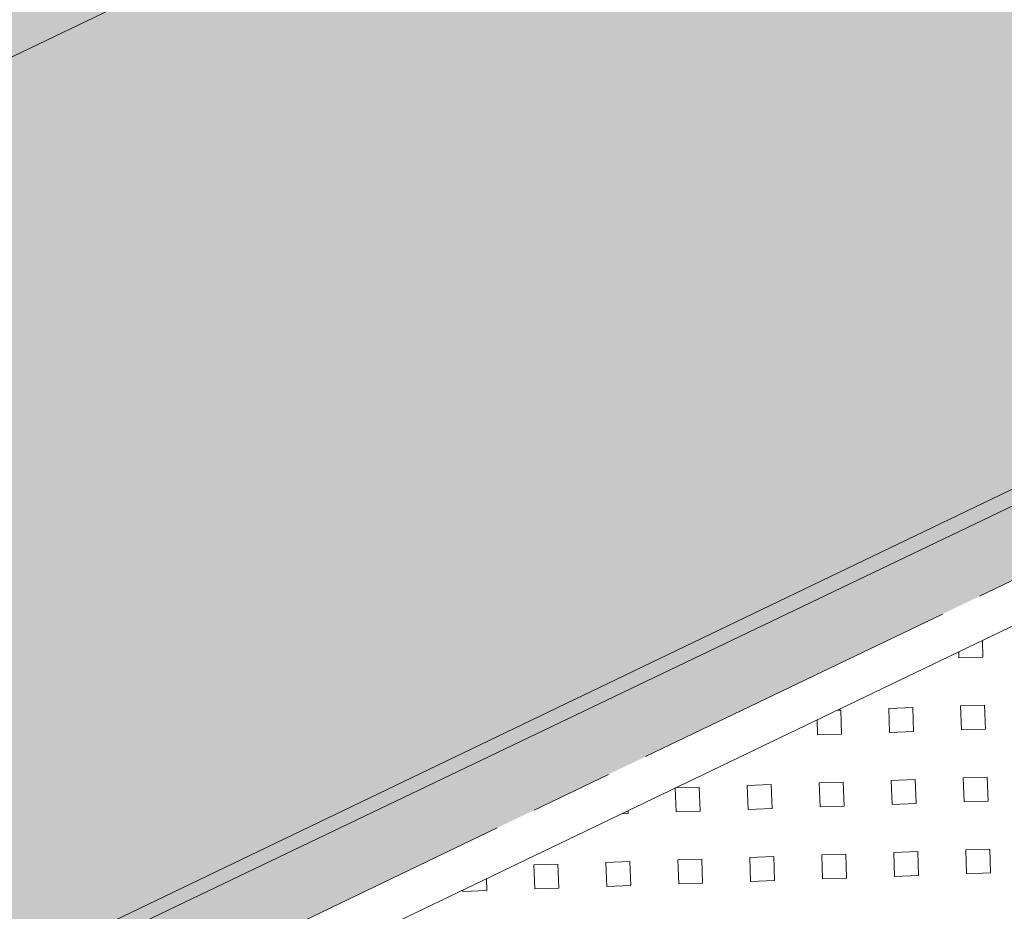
# Model space of a CAD drawing. Header units: metres. Extents: x 163628 to 167676, y 402708 to 405373.
# Tile 873 of 1056: x 166436.33 to 166441.12, y 404392.67 to 404397. Entities that reach past the tile are written whole.
import ezdxf

# ---------------------------------------------------------------- set-up
doc = ezdxf.new("R2010")
doc.units = ezdxf.units.M
doc.linetypes.add('X-CA190022.004-UO-DWM_Snelfietsroute$0$VH-OPSLUITBAND_150X250', pattern=[24, 16, -2, 4, -2])
for name, color, linetype, lineweight, transparency in [('X-CA190022.004-UO-ARC_Arcering$0$N-WE-VH-VERHARDING-FIETSSTRAAT_GRIJS-A', 251, 'Continuous', 0, 0.5), ('X-CA190022.004-UO-ARC_Arcering$0$N-WE-VH-VERHARDING-FIETSSTRAAT_ROOD-A', 13, 'Continuous', 0, 0.5), ('X-CA190022.004-UO-ARC_Arcering$0$N-WE-VH-VERHARDING_GRASBETONSTEEN-A-50 TTE PLATEN', 7, 'Continuous', 18, 0.5)]:
    doc.layers.add(name, color=color, linetype=linetype, lineweight=lineweight, transparency=transparency)
for name, color, linetype, lineweight in [('X-CA190022.004-UO-BGT_Ondergrond$0$GE_314_WGDRijbaanLokaleweg_Vlak_GEM', 253, 'Continuous', 9), ('X-CA190022.004-UO-BGT_Ondergrond$0$GE_479_BTDGroenvoorziening_grasenkruida_GEM', 253, 'Continuous', 9), ('X-CA190022.004-UO-DWM_Snelfietsroute$0$N-WE-VH-KANTOPSLUITING_ACHTERKANTBAND-G', 7, 'Continuous', 18), ('X-CA190022.004-UO-DWM_Snelfietsroute$0$N-WE-VH-KANTOPSLUITING_OPSLUITBAND_200X250-G', 7, 'X-CA190022.004-UO-DWM_Snelfietsroute$0$VH-OPSLUITBAND_150X250', 18), ('X-CA190022.004-UO-DWM_Snelfietsroute$0$N-WE-VH-VERHARDING-G', 7, 'Continuous', 18)]:
    doc.layers.add(name, color=color, linetype=linetype, lineweight=lineweight)

msp = doc.modelspace()

# ---------------------------------------------------------------- hatches: boundary and pattern name
at = {"layer": 'X-CA190022.004-UO-ARC_Arcering$0$N-WE-VH-VERHARDING-FIETSSTRAAT_GRIJS-A'}
h = msp.add_hatch(color=256, dxfattribs=at)
h.dxf.hatch_style = 1
h.paths.add_polyline_path([(166441.4802, 404399.756), (166436.973, 404397.5916), (166432.4657, 404395.4271), (166427.9585, 404393.2627), (166423.4513, 404391.0982), (166418.944, 404388.9338), (166414.4368, 404386.7693), (166409.9296, 404384.6049), (166405.4866, 404382.4713), (166405.6598, 404382.1107), (166410.1027, 404384.2443), (166414.61, 404386.4088), (166419.1172, 404388.5732), (166423.6244, 404390.7377), (166428.1317, 404392.9021), (166432.6389, 404395.0666), (166437.1461, 404397.231), (166441.6534, 404399.3955), (166446.1606, 404401.5599), (166449.9344, 404403.3721), (166449.7612, 404403.7327), (166445.9874, 404401.9205)])
h = msp.add_hatch(color=256, dxfattribs=at)
h.dxf.hatch_style = 1
h.paths.add_polyline_path([(166443.5927, 404395.8895), (166439.0855, 404393.725), (166434.5782, 404391.5606), (166430.071, 404389.3961), (166425.5638, 404387.2317), (166421.0565, 404385.0672), (166416.5493, 404382.9028), (166412.0421, 404380.7383), (166407.5348, 404378.5739), (166407.3914, 404378.5049), (166407.5645, 404378.1444), (166407.708, 404378.2133), (166412.2152, 404380.3777), (166416.7225, 404382.5422), (166421.2297, 404384.7066), (166425.7369, 404386.8711), (166430.2442, 404389.0355), (166434.7514, 404391.2), (166439.2586, 404393.3644), (166443.7659, 404395.5289), (166448.2731, 404397.6933), (166451.8391, 404399.4058), (166451.6659, 404399.7663), (166448.0999, 404398.0539)])
at = {"layer": 'X-CA190022.004-UO-ARC_Arcering$0$N-WE-VH-VERHARDING-FIETSSTRAAT_ROOD-A'}
h = msp.add_hatch(color=256, dxfattribs=at)
h.dxf.hatch_style = 1
h.paths.add_polyline_path([(166443.5927, 404395.8895), (166448.0999, 404398.0539), (166451.6659, 404399.7663), (166449.9344, 404403.3721), (166446.1606, 404401.5599), (166441.6534, 404399.3955), (166437.1461, 404397.231), (166432.6389, 404395.0666), (166428.1317, 404392.9021), (166423.6244, 404390.7377), (166419.1172, 404388.5732), (166414.61, 404386.4088), (166410.1027, 404384.2443), (166405.6598, 404382.1107), (166407.3914, 404378.5049), (166407.5348, 404378.5739), (166412.0421, 404380.7383), (166416.5493, 404382.9028), (166421.0565, 404385.0672), (166425.5638, 404387.2317), (166430.071, 404389.3961), (166434.5782, 404391.5606), (166439.0855, 404393.725)])
at = {"layer": 'X-CA190022.004-UO-ARC_Arcering$0$N-WE-VH-VERHARDING_GRASBETONSTEEN-A-50 TTE PLATEN'}
h = msp.add_hatch(dxfattribs=at)
h.set_pattern_fill('AVH-GRASBETONSTEEN_04', color=256, scale=0.175, angle=2, pattern_type=2)
h.set_pattern_definition([(2, (0, 0), (-0.01221482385, 0.34978678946), [0.1166666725, -0.2333333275]), (2, (-0.00407, 0.1166), (-0.01221482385, 0.34978678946), [0.1166666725, -0.2333333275]), (92, (0, 0), (-0.34978678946, -0.01221482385), [0.1166666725, -0.2333333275]), (92, (0.1166, 0.00407), (-0.34978678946, -0.01221482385), [0.1166666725, -0.2333333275])])
h.paths.add_polyline_path([(166438.3735, 404390.0551), (166444.6836, 404393.0853), (166443.6447, 404395.2488), (166439.3452, 404393.1841), (166437.3345, 404392.2186)])

# ---------------------------------------------------------------- linework, layer by layer
at = {"layer": 'X-CA190022.004-UO-BGT_Ondergrond$0$GE_314_WGDRijbaanLokaleweg_Vlak_GEM', "flags": 128}
msp.add_lwpolyline([(166465.641, 404410.42), (166466.14, 404410.515), (166466.771, 404410.661), (166466.842, 404410.355), (166467.558, 404407.305), (166467.621, 404406.997), (166466.73, 404406.772), (166465.862, 404406.47), (166465.189, 404406.175), (166446.798, 404397.341), (166407.485, 404378.518), (166405.64, 404382.803), (166444.922, 404401.638), (166447.283, 404402.784), (166451.105, 404404.64)], dxfattribs=at)
at = {"layer": 'X-CA190022.004-UO-BGT_Ondergrond$0$GE_479_BTDGroenvoorziening_grasenkruida_GEM', "flags": 128}
msp.add_lwpolyline([(166407.485, 404378.518), (166446.798, 404397.341), (166465.189, 404406.175)], dxfattribs=at)
at = {"layer": 'X-CA190022.004-UO-DWM_Snelfietsroute$0$N-WE-VH-KANTOPSLUITING_ACHTERKANTBAND-G', "ltscale": 0.2, "flags": 128}
msp.add_lwpolyline([(166459.1772, 404402.7078), (166270.4232, 404312.0649)], dxfattribs=at)
at = {"layer": 'X-CA190022.004-UO-DWM_Snelfietsroute$0$N-WE-VH-KANTOPSLUITING_OPSLUITBAND_200X250-G', "ltscale": 0.1, "flags": 128}
msp.add_lwpolyline([(166515.1916, 404426.924), (166514.4973, 404426.3888), (166513.5852, 404425.7487), (166513.491, 404425.6864), (166512.6334, 404425.1492), (166511.6585, 404424.6014), (166510.8893, 404424.213), (166478.7814, 404408.7687), (166478.1585, 404408.4818), (166477.1143, 404408.0564), (166476.7091, 404407.9091), (166476.0375, 404407.6859), (166474.9526, 404407.3789), (166474.5562, 404407.2827), (166465.8372, 404405.2588), (166465.211, 404405.1069), (166464.3105, 404404.8654), (166463.4182, 404404.5984), (166462.5316, 404404.3054), (166462.4016, 404404.26), (166461.6586, 404403.9888), (166460.792, 404403.6463), (166459.936, 404403.2793), (166459.0919, 404402.8887), (166270.3353, 404312.2446), (166269.8575, 404312.0062), (166269.0849, 404311.5811), (166268.3361, 404311.1189), (166267.6114, 404310.6199), (166266.9119, 404310.0849), (166266.342, 404309.6058), (166266.2443, 404309.5194), (166265.5992, 404308.9148), (166264.988, 404308.2818), (166264.4092, 404307.619), (166263.8643, 404306.9281), (166263.3526, 404306.208), (166263.2099, 404305.9928), (166262.7667, 404305.3393), (166262.1, 404304.4413), (166261.3883, 404303.5766), (166260.6343, 404302.7486), (166260.5068, 404302.6219)], dxfattribs=at)
at = {"layer": 'X-CA190022.004-UO-DWM_Snelfietsroute$0$N-WE-VH-VERHARDING-G', "flags": 128}
msp.add_lwpolyline([(166256.5613, 404305.0357, -0.057933), (166263.7379, 404313.0945, -0.070066), (166268.3802, 404316.1867), (166457.1895, 404406.8562), (166457.1898, 404406.8563)], format="xyb", dxfattribs=at)
msp.add_lwpolyline([(166458.9211, 404403.2504), (166270.1594, 404312.6038)], dxfattribs=at)

doc.saveas('drawing.dxf')
